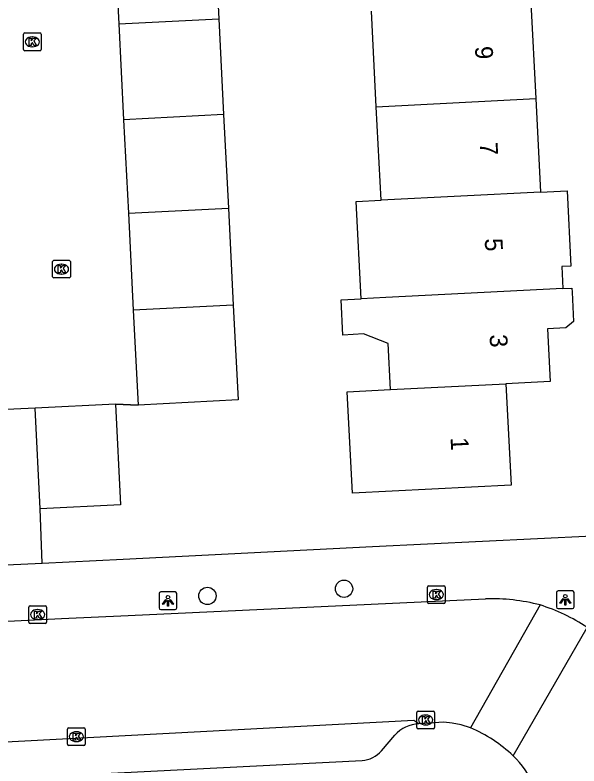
# Model space of a CAD drawing. Extents: x 161084 to 161928, y 385355 to 386522.
# Drawn here: x 161374.04 to 161405.9, y 386008.9 to 386051.34 of the extents above; entities that cross this region are included whole.
import ezdxf

# ---------------------------------------------------------------- set-up
doc = ezdxf.new("R2010")
doc.units = 0
for name, color, linetype in [('IMGEO_Boom', 7, 'Continuous'), ('IMGEO_Kolk', 7, 'Continuous'), ('IMGEO_Lichtpunt', 7, 'Continuous'), ('IMGEO_Muur', 7, 'Continuous'), ('IMGEO_Pand', 7, 'Continuous'), ('IMGEO_Pand_nummerreeks', 7, 'Continuous'), ('IMGEO_Rijbaan_lokaal_open', 7, 'Continuous'), ('IMGEO_Voetpad_open', 7, 'Continuous')]:
    doc.layers.add(name, color=color, linetype=linetype)

msp = doc.modelspace()

# ---------------------------------------------------------------- linework, layer by layer
at = {"layer": 'IMGEO_Boom'}
for centre in [(161392.627, 386018.914), (161384.91, 386018.513)]:
    msp.add_circle(centre, 0.489, dxfattribs=at)
at = {"layer": 'IMGEO_Kolk'}
for p, q in [((161374.511, 386049.394), (161374.511, 386050.246)), ((161374.586, 386050.32), (161375.438, 386050.32)), ((161374.999, 386050.1), (161375.024, 386050.1)), ((161375.512, 386050.246), (161375.512, 386049.394)), ((161375.022, 386049.54), (161374.997, 386049.54)), ((161375.438, 386049.32), (161374.586, 386049.32)), ((161376.165, 386036.551), (161376.165, 386037.403)), ((161376.24, 386037.477), (161377.092, 386037.477)), ((161376.653, 386037.257), (161376.678, 386037.257)), ((161377.166, 386037.403), (161377.166, 386036.551)), ((161377.092, 386036.477), (161376.24, 386036.477)), ((161376.676, 386036.697), (161376.651, 386036.697)), ((161397.345, 386018.161), (161397.345, 386019.013)), ((161397.42, 386019.087), (161398.272, 386019.087)), ((161398.346, 386019.013), (161398.346, 386018.161)), ((161397.833, 386018.867), (161397.858, 386018.867)), ((161397.856, 386018.307), (161397.831, 386018.307)), ((161374.813, 386017.032), (161374.813, 386017.884)), ((161374.888, 386017.958), (161375.74, 386017.958)), ((161375.301, 386017.738), (161375.326, 386017.738)), ((161375.814, 386017.884), (161375.814, 386017.032)), ((161398.272, 386018.087), (161397.42, 386018.087)), ((161375.74, 386016.958), (161374.888, 386016.958)), ((161375.324, 386017.178), (161375.299, 386017.178)), ((161396.743, 386011.077), (161396.743, 386011.929)), ((161396.818, 386012.003), (161397.67, 386012.003)), ((161397.231, 386011.783), (161397.256, 386011.783)), ((161397.744, 386011.929), (161397.744, 386011.077)), ((161377.007, 386010.133), (161377.007, 386010.985)), ((161377.082, 386011.059), (161377.934, 386011.059)), ((161378.008, 386010.985), (161378.008, 386010.133)), ((161397.67, 386011.003), (161396.818, 386011.003)), ((161397.254, 386011.223), (161397.229, 386011.223)), ((161377.495, 386010.839), (161377.52, 386010.839)), ((161377.934, 386010.059), (161377.082, 386010.059)), ((161377.518, 386010.279), (161377.493, 386010.279))]:
    msp.add_line(p, q, dxfattribs=at)
for points in [[(161374.511, 386049.394), (161374.511, 386050.246)], [(161374.586, 386050.32), (161375.438, 386050.32)], [(161374.832, 386050.02), (161374.955, 386050.02), (161374.955, 386049.869), (161375.085, 386050.02), (161375.249, 386050.02), (161375.103, 386049.869), (161375.256, 386049.62), (161375.104, 386049.62), (161375.019, 386049.784), (161374.955, 386049.717), (161374.955, 386049.62), (161374.832, 386049.62), (161374.832, 386050.02)], [(161375.512, 386050.246), (161375.512, 386049.394)], [(161375.438, 386049.32), (161374.586, 386049.32)], [(161376.165, 386036.551), (161376.165, 386037.403)], [(161376.24, 386037.477), (161377.092, 386037.477)], [(161377.166, 386037.403), (161377.166, 386036.551)], [(161376.486, 386037.177), (161376.609, 386037.177), (161376.609, 386037.026), (161376.739, 386037.177), (161376.903, 386037.177), (161376.757, 386037.026), (161376.91, 386036.777), (161376.758, 386036.777), (161376.673, 386036.941), (161376.609, 386036.874), (161376.609, 386036.777), (161376.486, 386036.777), (161376.486, 386037.177)], [(161377.092, 386036.477), (161376.24, 386036.477)], [(161397.345, 386018.161), (161397.345, 386019.013)], [(161397.42, 386019.087), (161398.272, 386019.087)], [(161398.346, 386019.013), (161398.346, 386018.161)], [(161397.666, 386018.787), (161397.789, 386018.787), (161397.789, 386018.636), (161397.919, 386018.787), (161398.083, 386018.787), (161397.937, 386018.636), (161398.09, 386018.387), (161397.938, 386018.387), (161397.853, 386018.551), (161397.789, 386018.484), (161397.789, 386018.387), (161397.666, 386018.387), (161397.666, 386018.787)], [(161374.813, 386017.032), (161374.813, 386017.884)], [(161374.888, 386017.958), (161375.74, 386017.958)], [(161375.814, 386017.884), (161375.814, 386017.032)], [(161398.272, 386018.087), (161397.42, 386018.087)], [(161375.134, 386017.658), (161375.257, 386017.658), (161375.257, 386017.507), (161375.387, 386017.658), (161375.551, 386017.658), (161375.405, 386017.507), (161375.558, 386017.258), (161375.406, 386017.258), (161375.321, 386017.422), (161375.257, 386017.355), (161375.257, 386017.258), (161375.134, 386017.258), (161375.134, 386017.658)], [(161375.74, 386016.958), (161374.888, 386016.958)], [(161396.743, 386011.077), (161396.743, 386011.929)], [(161396.818, 386012.003), (161397.67, 386012.003)], [(161397.744, 386011.929), (161397.744, 386011.077)], [(161397.064, 386011.703), (161397.187, 386011.703), (161397.187, 386011.552), (161397.317, 386011.703), (161397.481, 386011.703), (161397.335, 386011.552), (161397.488, 386011.303), (161397.336, 386011.303), (161397.251, 386011.467), (161397.187, 386011.4), (161397.187, 386011.303), (161397.064, 386011.303), (161397.064, 386011.703)], [(161377.007, 386010.133), (161377.007, 386010.985)], [(161377.082, 386011.059), (161377.934, 386011.059)], [(161378.008, 386010.985), (161378.008, 386010.133)], [(161397.67, 386011.003), (161396.818, 386011.003)], [(161377.328, 386010.759), (161377.451, 386010.759), (161377.451, 386010.608), (161377.581, 386010.759), (161377.745, 386010.759), (161377.599, 386010.608), (161377.752, 386010.359), (161377.6, 386010.359), (161377.515, 386010.523), (161377.451, 386010.456), (161377.451, 386010.359), (161377.328, 386010.359), (161377.328, 386010.759)], [(161377.934, 386010.059), (161377.082, 386010.059)]]:
    msp.add_lwpolyline(points, dxfattribs=at)
for centre, start, end in [((161374.588, 386050.244), 91.552, 178.448), ((161374.588, 386050.244), 91.552, 178.448), ((161375.436, 386050.244), 1.552, 88.448), ((161375.436, 386050.244), 1.552, 88.448), ((161374.588, 386049.396), 181.552, 268.448), ((161374.588, 386049.396), 181.552, 268.448), ((161375.436, 386049.396), 271.552, 358.448), ((161375.436, 386049.396), 271.552, 358.448), ((161376.242, 386037.401), 91.552, 178.448), ((161376.242, 386037.401), 91.552, 178.448), ((161377.09, 386037.401), 1.552, 88.448), ((161377.09, 386037.401), 1.552, 88.448), ((161376.242, 386036.553), 181.552, 268.448), ((161376.242, 386036.553), 181.552, 268.448), ((161377.09, 386036.553), 271.552, 358.448), ((161377.09, 386036.553), 271.552, 358.448), ((161397.422, 386019.011), 91.552, 178.448), ((161397.422, 386019.011), 91.552, 178.448), ((161398.27, 386019.011), 1.552, 88.448), ((161398.27, 386019.011), 1.552, 88.448), ((161397.422, 386018.163), 181.552, 268.448), ((161397.422, 386018.163), 181.552, 268.448), ((161398.27, 386018.163), 271.552, 358.448), ((161398.27, 386018.163), 271.552, 358.448), ((161374.89, 386017.882), 91.552, 178.448), ((161374.89, 386017.882), 91.552, 178.448), ((161375.738, 386017.882), 1.552, 88.448), ((161375.738, 386017.882), 1.552, 88.448), ((161374.89, 386017.034), 181.552, 268.448), ((161374.89, 386017.034), 181.552, 268.448), ((161375.738, 386017.034), 271.552, 358.448), ((161375.738, 386017.034), 271.552, 358.448), ((161396.82, 386011.927), 91.552, 178.448), ((161396.82, 386011.927), 91.552, 178.448), ((161397.668, 386011.927), 1.552, 88.448), ((161397.668, 386011.927), 1.552, 88.448), ((161377.084, 386010.983), 91.552, 178.448), ((161377.084, 386010.983), 91.552, 178.448), ((161377.932, 386010.983), 1.552, 88.448), ((161377.932, 386010.983), 1.552, 88.448), ((161396.82, 386011.079), 181.552, 268.448), ((161396.82, 386011.079), 181.552, 268.448), ((161397.668, 386011.079), 271.552, 358.448), ((161397.668, 386011.079), 271.552, 358.448), ((161377.084, 386010.135), 181.552, 268.448), ((161377.084, 386010.135), 181.552, 268.448), ((161377.932, 386010.135), 271.552, 358.448), ((161377.932, 386010.135), 271.552, 358.448)]:
    msp.add_arc(centre, 0.0765, start, end, dxfattribs=at)
for centre, major_axis, ratio, start_param, end_param in [((161374.998, 386049.82), (-0.387, 0.002), 0.722429, 4.712389, 7.853982), ((161375.023, 386049.82), (-0.39, 0.002), 0.717154, 1.570796, 4.712389), ((161376.652, 386036.977), (-0.387, 0.002), 0.722429, 4.712389, 7.853982), ((161376.677, 386036.977), (-0.39, 0.002), 0.717154, 1.570796, 4.712389), ((161397.832, 386018.587), (-0.387, 0.002), 0.722429, 4.712389, 7.853982), ((161397.857, 386018.587), (-0.39, 0.002), 0.717154, 1.570796, 4.712389), ((161375.3, 386017.458), (-0.387, 0.002), 0.722429, 4.712389, 7.853982), ((161375.325, 386017.458), (-0.39, 0.002), 0.717154, 1.570796, 4.712389), ((161397.23, 386011.503), (-0.387, 0.002), 0.722429, 4.712389, 7.853982), ((161397.255, 386011.503), (-0.39, 0.002), 0.717154, 1.570796, 4.712389), ((161377.494, 386010.559), (-0.387, 0.002), 0.722429, 4.712389, 7.853982), ((161377.519, 386010.559), (-0.39, 0.002), 0.717154, 1.570796, 4.712389)]:
    msp.add_ellipse(centre, major_axis=major_axis, ratio=ratio, start_param=start_param, end_param=end_param, dxfattribs=at)
at = {"layer": 'IMGEO_Lichtpunt'}
for p, q in [((161382.183, 386018.645), (161382.183, 386017.838)), ((161382.183, 386018.645), (161382.183, 386017.838)), ((161383.085, 386018.74), (161382.277, 386018.74)), ((161383.085, 386018.74), (161382.277, 386018.74)), ((161383.179, 386017.838), (161383.179, 386018.645)), ((161383.179, 386017.838), (161383.179, 386018.645)), ((161404.632, 386018.703), (161404.632, 386017.896)), ((161404.632, 386018.703), (161404.632, 386017.896)), ((161405.534, 386018.798), (161404.726, 386018.798)), ((161405.534, 386018.798), (161404.726, 386018.798)), ((161405.628, 386017.896), (161405.628, 386018.703)), ((161405.628, 386017.896), (161405.628, 386018.703)), ((161382.277, 386017.744), (161383.085, 386017.744)), ((161382.277, 386017.744), (161383.085, 386017.744)), ((161404.726, 386017.802), (161405.534, 386017.802)), ((161404.726, 386017.802), (161405.534, 386017.802))]:
    msp.add_line(p, q, dxfattribs=at)
for points in [[(161382.557, 386018.309), (161382.596, 386018.281), (161382.408, 386018.019), (161382.37, 386018.046), (161382.557, 386018.309)], [(161382.659, 386018.261), (161382.706, 386018.261), (161382.706, 386017.939), (161382.659, 386017.939), (161382.659, 386018.261)], [(161382.769, 386018.281), (161382.807, 386018.308), (161382.994, 386018.046), (161382.955, 386018.018), (161382.769, 386018.281)], [(161405.006, 386018.367), (161405.045, 386018.339), (161404.857, 386018.077), (161404.819, 386018.104), (161405.006, 386018.367)], [(161405.108, 386018.319), (161405.155, 386018.319), (161405.155, 386017.997), (161405.108, 386017.997), (161405.108, 386018.319)], [(161405.218, 386018.339), (161405.256, 386018.366), (161405.443, 386018.104), (161405.404, 386018.076), (161405.218, 386018.339)]]:
    msp.add_lwpolyline(points, dxfattribs=at)
for centre in [(161382.682, 386018.443), (161405.131, 386018.501)]:
    msp.add_circle(centre, 0.0994, dxfattribs=at)
for centre, start, end in [((161382.277, 386018.645), 90, 180), ((161382.277, 386018.645), 90, 180), ((161383.085, 386018.645), 0, 90), ((161383.085, 386018.645), 0, 90), ((161404.726, 386018.703), 90, 180), ((161404.726, 386018.703), 90, 180), ((161405.534, 386018.703), 0, 90), ((161405.534, 386018.703), 0, 90), ((161382.277, 386017.838), 180, 270), ((161382.277, 386017.838), 180, 270), ((161383.085, 386017.838), 270, 0), ((161383.085, 386017.838), 270, 360), ((161404.726, 386017.896), 180, 270), ((161404.726, 386017.896), 180, 270), ((161405.534, 386017.896), 270, 0), ((161405.534, 386017.896), 270, 360)]:
    msp.add_arc(centre, 0.0946, start, end, dxfattribs=at)
at = {"layer": 'IMGEO_Muur'}
for points in [[(161379.714, 386029.339), (161380.993, 386029.298)], [(161380.148, 386020.594), (161394.231, 386021.295)]]:
    msp.add_lwpolyline(points, dxfattribs=at)
at = {"layer": 'IMGEO_Pand'}
for points in [[(161379.627, 386056.22), (161379.62, 386056.359), (161384.614, 386056.613), (161385.27, 386056.646), (161385.55, 386051.122)], [(161379.627, 386056.22), (161379.9, 386050.842)], [(161403.184, 386051.997), (161403.457, 386046.612)], [(161394.45, 386046.15), (161394.176, 386051.55)], [(161379.9, 386050.842), (161385.55, 386051.122)], [(161379.9, 386050.842), (161380.175, 386045.418)], [(161385.55, 386051.122), (161385.825, 386045.708)], [(161394.45, 386046.15), (161403.457, 386046.612)], [(161403.457, 386046.612), (161403.725, 386041.327)], [(161394.718, 386040.866), (161394.45, 386046.15)], [(161385.825, 386045.708), (161380.175, 386045.418)], [(161385.825, 386045.708), (161386.093, 386040.425)], [(161380.175, 386045.418), (161380.443, 386040.135)], [(161403.725, 386041.327), (161394.718, 386040.866)], [(161403.725, 386041.327), (161405.226, 386041.404), (161405.442, 386037.149), (161404.933, 386037.124), (161404.996, 386035.874)], [(161393.593, 386035.299), (161393.312, 386040.794), (161394.718, 386040.866)], [(161380.443, 386040.135), (161386.093, 386040.425)], [(161386.093, 386040.425), (161386.372, 386034.935)], [(161380.443, 386040.135), (161380.721, 386034.65)], [(161404.996, 386035.874), (161394.997, 386035.37), (161393.593, 386035.299)], [(161404.996, 386035.874), (161405.505, 386035.9), (161405.516, 386035.681), (161405.6, 386034.023), (161405.167, 386033.651), (161404.117, 386033.597), (161404.267, 386030.631), (161401.774, 386030.505)], [(161395.261, 386030.175), (161395.129, 386032.773), (161393.736, 386033.314), (161392.563, 386033.255), (161392.462, 386035.242), (161393.593, 386035.299)], [(161386.372, 386034.935), (161380.721, 386034.65)], [(161386.372, 386034.935), (161386.39, 386034.578), (161386.643, 386029.584), (161380.993, 386029.298)], [(161380.721, 386034.65), (161380.993, 386029.298)], [(161401.774, 386030.505), (161402.065, 386024.765), (161393.105, 386024.311), (161392.814, 386030.051), (161395.261, 386030.175)], [(161395.261, 386030.175), (161401.774, 386030.505)], [(161379.714, 386029.339), (161375.181, 386029.113)], [(161379.714, 386029.339), (161379.996, 386023.656), (161375.464, 386023.43)], [(161375.464, 386023.43), (161375.181, 386029.113)]]:
    msp.add_lwpolyline(points, dxfattribs=at)
at = {"layer": 'IMGEO_Rijbaan_lokaal_open'}
for points in [[(161380.993, 386029.298), (161379.714, 386029.339)], [(161375.181, 386029.113), (161373.152, 386029.023)], [(161333.109, 386015.379), (161333.561, 386015.243), (161333.99, 386015.181), (161334.504, 386015.176), (161334.905, 386015.164), (161376.663, 386017.232), (161380.437, 386017.413), (161400.629, 386018.338)], [(161403.702, 386017.999), (161399.773, 386011.058)], [(161402.186, 386009.476), (161406.357, 386016.734)], [(161396.852, 386011.279), (161396.576, 386011.465), (161336.291, 386008.264)], [(161399.773, 386011.058), (161399.237, 386011.228), (161398.745, 386011.324), (161398.259, 386011.369), (161396.852, 386011.279)]]:
    msp.add_lwpolyline(points, dxfattribs=at)
for centre, radius, start, end in [((161401.053, 386008.081), 10.266, 75.0446, 92.3651), ((161400.859, 386008.614), 9.806, 55.8997, 73.1485), ((161396.598, 386003.584), 8.12, 46.5167, 66.9844), ((161398.276, 386005.461), 5.604, 3.4878, 45.7615)]:
    msp.add_arc(centre, radius, start, end, dxfattribs=at)
at = {"layer": 'IMGEO_Voetpad_open'}
for points in [[(161375.581, 386020.367), (161375.464, 386023.43)], [(161375.581, 386020.367), (161380.148, 386020.594), (161394.231, 386021.295), (161406.67, 386021.914)], [(161373.567, 386020.267), (161375.581, 386020.367)], [(161394.739, 386009.759), (161395.502, 386010.64)], [(161339.524, 386006.477), (161393.649, 386009.211)]]:
    msp.add_lwpolyline(points, dxfattribs=at)
for centre, radius, start, end in [((161396.888, 386009.458), 1.821, 91.1203, 139.5392), ((161393.533, 386010.799), 1.593, 274.1714, 319.2107)]:
    msp.add_arc(centre, radius, start, end, dxfattribs=at)

# ---------------------------------------------------------------- texts
at = {"layer": 'IMGEO_Pand_nummerreeks'}
for s, rotation, p in [('9', 272.9025, (161400.024, 386049.554)), ('7', 272.9025, (161400.299, 386044.127)), ('5', 272.9047, (161400.574, 386038.7)), ('3', 272.9047, (161400.849, 386033.272)), ('1', 272.9047, (161398.645, 386027.451))]:
    msp.add_text(s, height=1, rotation=rotation, dxfattribs=at).set_placement(p)

doc.saveas('drawing.dxf')
